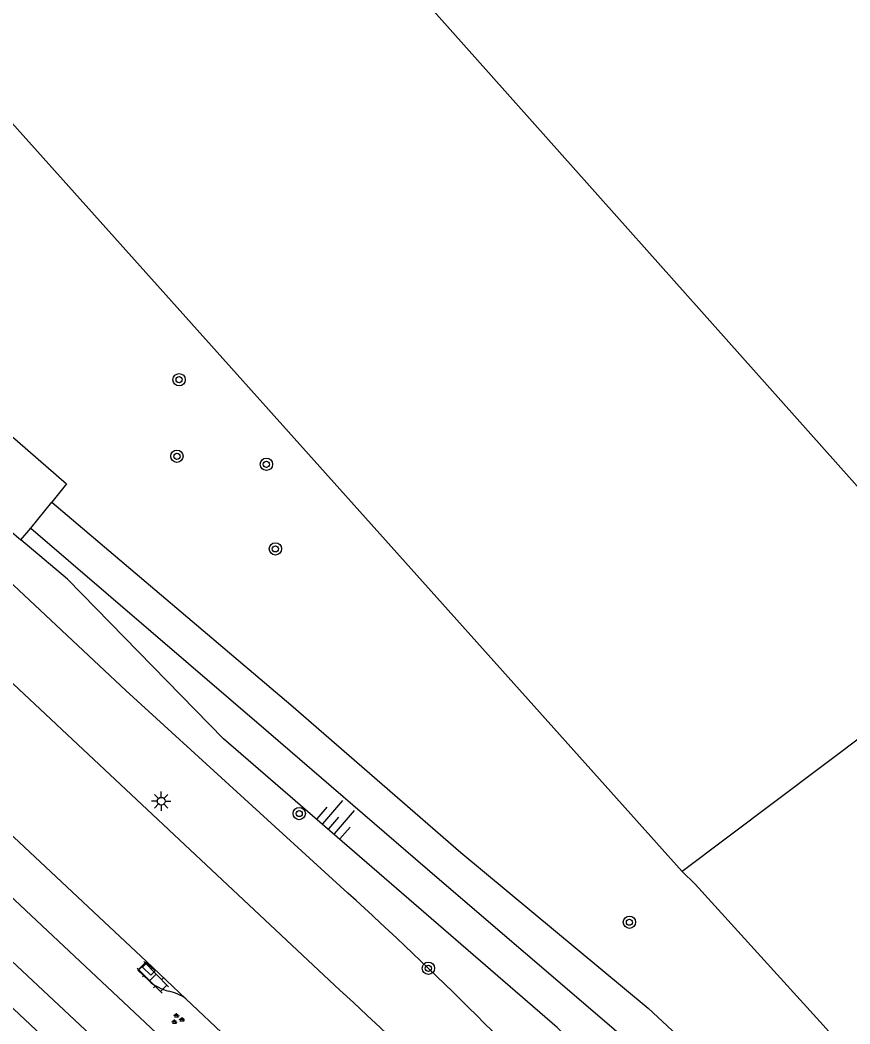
# Model space of a CAD drawing. Extents: x 130998 to 133001, y 398999 to 403002.
# Drawn here: x 131162.3 to 131216.3, y 399310.1 to 399375.3 of the extents above; entities that cross this region are included whole.
import ezdxf

# ---------------------------------------------------------------- set-up
doc = ezdxf.new("R2010")
doc.units = 0
for name, color, linetype in [('gg-afsc-hekwerk', 7, 'Continuous'), ('gg-knt-BGT kruinlijn', 7, 'Continuous'), ('gg-knt-verharding', 7, 'Continuous'), ('gt-symb-boom', 7, 'Continuous'), ('gt-symb-groenvak', 7, 'Continuous'), ('gt-symb-klinker verharding', 7, 'Continuous'), ('gt-symb-kolk', 7, 'Continuous'), ('gt-symb-lichtmast', 7, 'Continuous'), ('gt-symb-talud symbool', 7, 'Continuous')]:
    doc.layers.add(name, color=color, linetype=linetype)

# ---------------------------------------------------------------- blocks, each defined once
blk = doc.blocks.new('gt0-KL1')
at = {"layer": 'gt-symb-klinker verharding'}
for p, q in [((-1.15, 0.3), (1.15, 0.3)), ((-1, -0.3), (-1, 0.3)), ((-0.5, 0.3), (-0.5, 0.45)), ((0, -0.3), (0, 0.3)), ((0.5, 0.3), (0.5, 0.45)), ((1, -0.3), (1, 0.3)), ((-1.15, -0.3), (1.15, -0.3)), ((-0.5, -0.45), (-0.5, -0.3)), ((0.5, -0.45), (0.5, -0.3))]:
    blk.add_line(p, q, dxfattribs=at)
blk = doc.blocks.new('gt0-LMAST')
at = {"layer": 'gt-symb-lichtmast'}
for p, q in [((-0.182, 0.173), (-0.447, 0.438)), ((-0.005, 0.246), (-0.005, 0.621)), ((0.172, 0.173), (0.437, 0.438)), ((-0.255, -0.004), (-0.63, -0.004)), ((-0.182, -0.181), (-0.447, -0.446)), ((-0.005, -0.254), (-0.005, -0.629)), ((0.437, -0.446), (0.172, -0.181)), ((0.245, -0.004), (0.62, -0.004))]:
    blk.add_line(p, q, dxfattribs=at)
blk.add_circle((-0.005, -0.004), 0.25, dxfattribs=at)
blk = doc.blocks.new('gt0-GRVAK')
at = {"layer": 'gt-symb-groenvak'}
for p, q in [((-0.11, 0.189), (-0.228, 0.24)), ((-0.182, 0.153), (0.088, 0.153)), ((-0.091, 0.211), (-0.156, 0.322)), ((-0.047, 0.214), (-0.047, 0.393)), ((-0.004, 0.211), (0.061, 0.322)), ((0.015, 0.189), (0.133, 0.24)), ((0.262, -0.052), (0.197, 0.059)), ((0.305, -0.049), (0.305, 0.13)), ((0.349, -0.052), (0.414, 0.059)), ((-0.245, -0.228), (-0.363, -0.177)), ((-0.318, -0.264), (-0.047, -0.264)), ((-0.226, -0.206), (-0.291, -0.095)), ((-0.183, -0.203), (-0.183, -0.024)), ((-0.139, -0.206), (-0.074, -0.095)), ((-0.12, -0.228), (-0.002, -0.177)), ((0.243, -0.074), (0.125, -0.023)), ((0.17, -0.11), (0.441, -0.11)), ((0.368, -0.074), (0.486, -0.023))]:
    blk.add_line(p, q, dxfattribs=at)
blk = doc.blocks.new('gt0-BOOM')
at = {"layer": 'gt-symb-boom'}
for radius in [0.4, 0.2]:
    blk.add_circle((0, 0), radius, dxfattribs=at)
blk = doc.blocks.new('gt0-TALUD_1')
at = {"layer": 'gt-symb-talud symbool'}
for p, q in [((-1, -1), (-1, 0)), ((-0.5, -2), (-0.5, 0)), ((0, -1), (0, 0)), ((0.5, -2), (0.5, 0)), ((1, -1), (1, 0))]:
    blk.add_line(p, q, dxfattribs=at)
blk = doc.blocks.new('gt0-KOLK')
at = {"layer": 'gt-symb-kolk'}
blk.add_lwpolyline([(0, 0), (0.375, 0), (0.375, 0.4), (-0.375, 0.4), (-0.375, 0), (0, 0)], dxfattribs=at)

msp = doc.modelspace()

# ---------------------------------------------------------------- linework, layer by layer
at = {"layer": 'gg-afsc-hekwerk'}
for p, q in [((131205.377, 399319.974), (131145.573, 399386.691)), ((131206.208, 399319.136), (131205.377, 399319.974))]:
    msp.add_line(p, q, dxfattribs=at)
for points in [[(131272.322, 399477.526), (131260.518, 399466.959), (131263.377, 399463.885), (131230.454, 399434.332), (131237.708, 399426.163), (131185.834, 399379.699), (131219.069, 399342.399), (131217.878, 399341.297), (131223.623, 399333.676), (131205.377, 399319.974)], [(131298.748, 399215.455), (131214.527, 399309.986), (131206.208, 399319.136)]]:
    msp.add_lwpolyline(points, dxfattribs=at)
at = {"layer": 'gg-knt-BGT kruinlijn'}
for p, q in [((131153.275, 399346.621), (131169.198, 399331.737)), ((131165.401, 399338.963), (131162.38, 399341.51)), ((131169.198, 399331.737), (131183.64, 399318.558))]:
    msp.add_line(p, q, dxfattribs=at)
msp.add_lwpolyline([(131253.424, 399220.665), (131253.045, 399227.307), (131252.364, 399232.601), (131249.02, 399239.282), (131234.395, 399265.709), (131217.545, 399289.977), (131197.233, 399309.824), (131175.546, 399328.586), (131165.401, 399338.963)], dxfattribs=at)
msp.add_arc((131020.344, 399138.379), 243.167, 36.95945, 47.81399, dxfattribs=at)
at = {"layer": 'gg-knt-verharding'}
for p, q in [((131139.561, 399360.849), (131162.38, 399341.51)), ((131163.013, 399342.288), (131164.38, 399343.968)), ((131162.38, 399341.51), (131163.013, 399342.288)), ((131155.996, 399337.657), (131183.12, 399312.25)), ((131151.072, 399332.314), (131170.535, 399314.114)), ((131170.535, 399314.114), (131173.107, 399311.687))]:
    msp.add_line(p, q, dxfattribs=at)
for points in [[(131225.77, 399234.57), (131223.95, 399239.47), (131221.82, 399244.23), (131218.758, 399250.024), (131216.062, 399254.897), (131213.238, 399259.696), (131210.288, 399264.419), (131207.213, 399269.061), (131204.006, 399273.613), (131200.659, 399278.063), (131197.215, 399282.438), (131193.714, 399286.767), (131190.338, 399290.754), (131188.596, 399292.701), (131186.812, 399294.609), (131184.988, 399296.479), (131183.125, 399298.312), (131181.225, 399300.105), (131179.29, 399301.86), (131119.21, 399358.22)], [(131116.07, 399356.92), (131179.159, 399297.87), (131182.744, 399294.355), (131186.201, 399290.713), (131189.519, 399286.944), (131193.061, 399282.742), (131196.811, 399278.097), (131198.625, 399275.726), (131200.391, 399273.319), (131202.105, 399270.875), (131208.083, 399262.062), (131210.609, 399258.123), (131212.997, 399254.098), (131215.259, 399250.002), (131218.21, 399244.22), (131220.98, 399238.34), (131222.37, 399234.97), (131224.45, 399228.82), (131226.05, 399225.03)], [(131229.71, 399212.34), (131223.25, 399225.95), (131222.3, 399228.39), (131220.24, 399234.36), (131218.91, 399237.7), (131216.03, 399243.93), (131212.838, 399250.022), (131210.302, 399254.497), (131207.652, 399258.905), (131204.888, 399263.243), (131202.014, 399267.509), (131199.021, 399271.692), (131195.903, 399275.783), (131192.699, 399279.805), (131187.867, 399285.662), (131184.621, 399289.333), (131182.943, 399291.118), (131179.479, 399294.584), (131175.88, 399297.91), (131115.731, 399354.358)], [(131159.118, 399350.55), (131165.35, 399345.16), (131164.38, 399343.968)], [(131164.38, 399343.968), (131179.93, 399330.802), (131190.982, 399321.197), (131203.16, 399311.079), (131208.776, 399305.855), (131222.96, 399289.262), (131296.625, 399200.119), (131306.253, 399197.83)], [(131163.013, 399342.288), (131178.467, 399329.022), (131189.447, 399319.575), (131200.777, 399309.875), (131207.268, 399304.197), (131220.832, 399287.607), (131293.649, 399196.736), (131296.454, 399195.74), (131305.662, 399194.197)], [(131170.712, 399312.854), (131169.985, 399313.55), (131170.535, 399314.114)], [(131173.107, 399311.687), (131181.22, 399304.03), (131183.196, 399302.236), (131185.135, 399300.402), (131187.037, 399298.53), (131188.901, 399296.619), (131192.137, 399293.095)]]:
    msp.add_lwpolyline(points, dxfattribs=at)
for centre, radius, start, end in [((131172.713, 399315.116), 3.021, 228.50367, 256.28104), ((131171.455, 399309.473), 2.762, 53.25726, 78.67416), ((131037.112, 399151.859), 216.895, 37.6267, 47.68752)]:
    msp.add_arc(centre, radius, start, end, dxfattribs=at)

# ---------------------------------------------------------------- block references
at = {"layer": 'gt-symb-boom'}
for p in [(131172.661, 399351.929), (131172.524, 399346.952), (131178.335, 399346.428), (131178.922, 399340.932), (131180.473, 399323.732), (131201.94, 399316.667), (131188.866, 399313.674)]:
    msp.add_blockref('gt0-BOOM', p, dxfattribs=at)
at = {"layer": 'gt-symb-groenvak'}
msp.add_blockref('gt0-GRVAK', (131172.546, 399310.376), dxfattribs=at)
at = {"layer": 'gt-symb-klinker verharding', "rotation": 134.75687933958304}
msp.add_blockref('gt0-KL1', (131170.957, 399313.078), dxfattribs=at)
at = {"layer": 'gt-symb-kolk', "rotation": 136.7823204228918}
msp.add_blockref('gt0-KOLK', (131170.832, 399313.773), dxfattribs=at)
at = {"layer": 'gt-symb-lichtmast'}
msp.add_blockref('gt0-LMAST', (131171.503, 399324.538), dxfattribs=at)
at = {"layer": 'gt-symb-talud symbool', "xscale": 0.9996259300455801, "yscale": 0.99962593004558, "rotation": 139.13759358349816}
msp.add_blockref('gt0-TALUD_1', (131182.365, 399322.738), dxfattribs=at)

doc.saveas('drawing.dxf')
